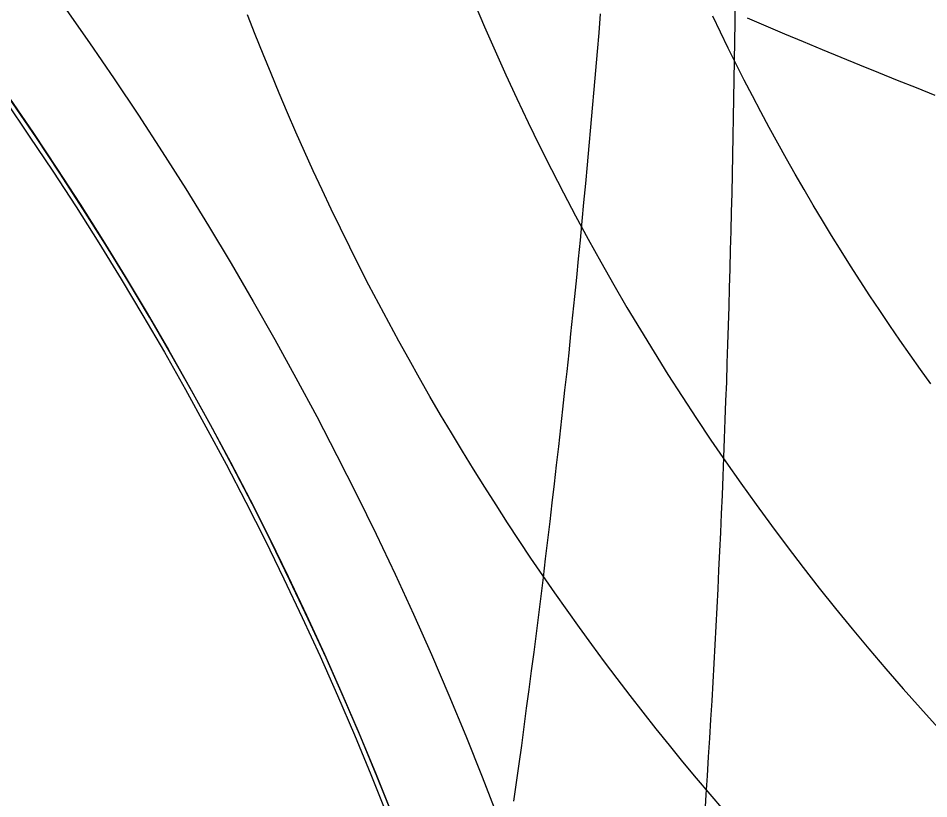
# Model space of a CAD drawing. Extents: x -14 to 1565148, y -25 to 642856.
# Drawn here: x 1564884.76 to 1564900.32, y 636507.46 to 636520.8 of the extents above; entities that cross this region are included whole.
import ezdxf

# ---------------------------------------------------------------- set-up
doc = ezdxf.new("R2010")
doc.units = 0
for name, color, linetype in [('GE_P_Alignment_100_Stations', 7, 'Continuous'), ('GE_P_Driveway_CL', 7, 'Continuous'), ('GE_X_Alignment', 7, 'Continuous'), ('PV_P_EOP', 7, 'Continuous'), ('TR_Turning_Path28', 7, 'Continuous'), ('TR_Turning_Path28 - Copy-1', 7, 'Continuous'), ('TR_Turning_Path29', 7, 'Continuous')]:
    doc.layers.add(name, color=color, linetype=linetype)

msp = doc.modelspace()

# ---------------------------------------------------------------- linework, layer by layer
at = {"layer": 'GE_P_Alignment_100_Stations'}
msp.add_arc((1564944.747, 636563.681), 48.896, 181.6039, 242.0214, dxfattribs=at)
at = {"layer": 'GE_P_Driveway_CL'}
msp.add_arc((1564834.986, 636485.101), 60.333, 360, 269.30622, dxfattribs=at)
msp.add_arc((1564834.986, 636485.101), 60.333, 360, 269.30622, dxfattribs=at)
at = {"layer": 'GE_X_Alignment'}
msp.add_circle((1564834.986, 636485.101), 60.25, dxfattribs=at)
at = {"layer": 'PV_P_EOP'}
for radius in [62, 60.333, 60.25]:
    msp.add_circle((1564834.986, 636485.101), radius, dxfattribs=at)
at = {"layer": 'TR_Turning_Path28'}
for points in [[(1564893.227, 636507.421), (1564893.271, 636507.738), (1564893.315, 636508.056), (1564893.359, 636508.374), (1564893.402, 636508.692), (1564893.444, 636509.011), (1564893.487, 636509.329), (1564893.528, 636509.648), (1564893.57, 636509.966), (1564893.61, 636510.285), (1564893.651, 636510.604), (1564893.691, 636510.923), (1564893.73, 636511.243), (1564893.769, 636511.562), (1564893.807, 636511.881), (1564893.845, 636512.201), (1564893.883, 636512.521), (1564893.92, 636512.841), (1564893.957, 636513.161), (1564893.993, 636513.481), (1564894.029, 636513.801), (1564894.064, 636514.121), (1564894.099, 636514.442), (1564894.134, 636514.762), (1564894.168, 636515.083), (1564894.201, 636515.404), (1564894.234, 636515.725), (1564894.267, 636516.046), (1564894.299, 636516.367), (1564894.331, 636516.688), (1564894.363, 636517.01), (1564894.394, 636517.331), (1564894.424, 636517.653), (1564894.454, 636517.974), (1564894.484, 636518.296), (1564894.514, 636518.618), (1564894.542, 636518.94), (1564894.571, 636519.262), (1564894.599, 636519.584), (1564894.627, 636519.906), (1564894.654, 636520.229), (1564894.681, 636520.551), (1564894.707, 636520.874)], [(1564900.427, 636519.482), (1564900.104, 636519.609), (1564899.782, 636519.737), (1564899.46, 636519.867), (1564899.139, 636519.997), (1564898.818, 636520.129), (1564898.497, 636520.261), (1564898.177, 636520.395), (1564897.858, 636520.53), (1564897.538, 636520.665), (1564897.22, 636520.802)]]:
    msp.add_lwpolyline(points, dxfattribs=at)
msp.add_arc((1564939.259, 636618.365), 102.29, 234.57972, 257.40723, dxfattribs=at)
at = {"layer": 'TR_Turning_Path28 - Copy-1'}
msp.add_lwpolyline([(1564896.492, 636507.218), (1564896.513, 636507.536), (1564896.534, 636507.855), (1564896.554, 636508.175), (1564896.574, 636508.494), (1564896.593, 636508.813), (1564896.612, 636509.133), (1564896.631, 636509.453), (1564896.648, 636509.772), (1564896.666, 636510.091), (1564896.683, 636510.41), (1564896.699, 636510.73), (1564896.715, 636511.05), (1564896.73, 636511.37), (1564896.745, 636511.69), (1564896.76, 636512.01), (1564896.774, 636512.331), (1564896.788, 636512.652), (1564896.801, 636512.973), (1564896.814, 636513.294), (1564896.827, 636513.616), (1564896.839, 636513.937), (1564896.85, 636514.259), (1564896.862, 636514.581), (1564896.873, 636514.903), (1564896.883, 636515.225), (1564896.893, 636515.548), (1564896.903, 636515.871), (1564896.912, 636516.194), (1564896.921, 636516.517), (1564896.93, 636516.84), (1564896.938, 636517.163), (1564896.946, 636517.487), (1564896.953, 636517.81), (1564896.96, 636518.134), (1564896.967, 636518.458), (1564896.973, 636518.782), (1564896.979, 636519.106), (1564896.985, 636519.431), (1564896.991, 636519.755), (1564896.996, 636520.08), (1564897, 636520.405), (1564897.005, 636520.73), (1564897.009, 636521.055)], dxfattribs=at)
msp.add_arc((1564979.005, 636695.339), 184.987, 234.0043, 257.06523, dxfattribs=at)
at = {"layer": 'TR_Turning_Path29'}
for points in [[(1564896.814, 636507.264), (1564896.579, 636507.539), (1564896.345, 636507.816), (1564896.115, 636508.095), (1564895.886, 636508.375), (1564895.659, 636508.658), (1564895.435, 636508.942), (1564895.213, 636509.228), (1564894.993, 636509.515), (1564894.776, 636509.804), (1564894.56, 636510.095), (1564894.347, 636510.388), (1564894.137, 636510.682), (1564893.928, 636510.978), (1564893.722, 636511.276), (1564893.518, 636511.575), (1564893.317, 636511.875), (1564893.118, 636512.178), (1564892.921, 636512.482), (1564892.727, 636512.787), (1564892.535, 636513.094), (1564892.346, 636513.402), (1564892.159, 636513.712), (1564891.974, 636514.023), (1564891.792, 636514.336), (1564891.612, 636514.65), (1564891.435, 636514.966), (1564891.26, 636515.282), (1564891.087, 636515.601), (1564890.917, 636515.92), (1564890.75, 636516.241), (1564890.585, 636516.563), (1564890.423, 636516.887), (1564890.263, 636517.212), (1564890.106, 636517.538), (1564889.951, 636517.865), (1564889.799, 636518.193), (1564889.65, 636518.523), (1564889.503, 636518.854), (1564889.358, 636519.186), (1564889.216, 636519.519), (1564889.077, 636519.853), (1564888.941, 636520.188), (1564888.807, 636520.524), (1564888.676, 636520.861)], [(1564900.351, 636514.553), (1564900.173, 636514.8), (1564899.996, 636515.049), (1564899.822, 636515.299), (1564899.649, 636515.55), (1564899.478, 636515.803), (1564899.31, 636516.057), (1564899.143, 636516.312), (1564898.979, 636516.569), (1564898.816, 636516.827), (1564898.655, 636517.086), (1564898.497, 636517.346), (1564898.34, 636517.608), (1564898.186, 636517.871), (1564898.034, 636518.135), (1564897.883, 636518.4), (1564897.735, 636518.666), (1564897.589, 636518.934), (1564897.445, 636519.203), (1564897.303, 636519.473), (1564897.163, 636519.743), (1564897.025, 636520.015), (1564896.89, 636520.289), (1564896.756, 636520.563), (1564896.625, 636520.838)]]:
    msp.add_lwpolyline(points, dxfattribs=at)
msp.add_arc((1564931.872, 636537.484), 42.609, 175.5057, 253.9189, dxfattribs=at)

doc.saveas('drawing.dxf')
